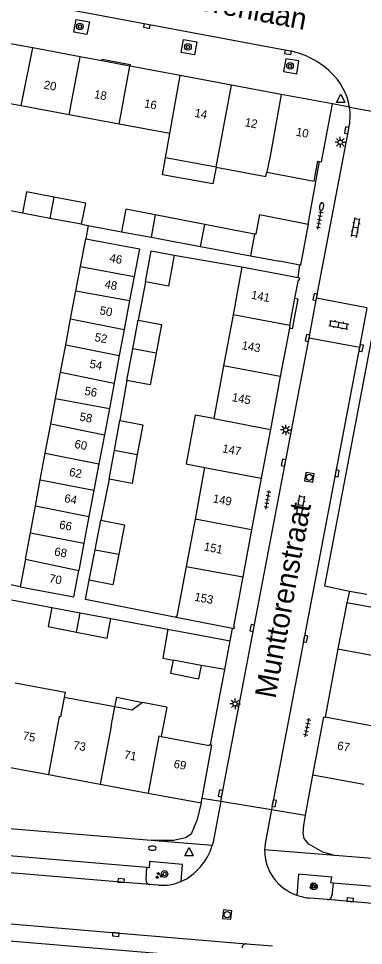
# Model space of a CAD drawing. Extents: x 131000 to 133014, y 396499 to 399001.
# Drawn here: x 131401.6 to 131442.6, y 397176.8 to 397286.7 of the extents above; entities that cross this region are included whole.
import ezdxf

# ---------------------------------------------------------------- set-up
doc = ezdxf.new("R2010")
doc.units = 0
for name, color, linetype in [('gg-afsc-erfafscheiding', 7, 'Continuous'), ('gg-afsc-muur', 7, 'Continuous'), ('gg-anno-huisnummerreeks BGT', 7, 'Continuous'), ('gg-anno-openbare ruimte label', 7, 'Continuous'), ('gg-bbg-bijgebouw', 7, 'Continuous'), ('gg-bbg-gedigitaliseerde bebouwing', 7, 'Continuous'), ('gg-bbg-gedigitaliseerde bijgebouw', 7, 'Continuous'), ('gg-bbg-hoofdgebouw', 7, 'Continuous'), ('gg-bbg-luifel en loopbrug', 7, 'Continuous'), ('gg-bbg-tussenscheiding', 7, 'Continuous'), ('gg-knt-verharding', 7, 'Continuous'), ('gg-knt-verharding nz', 7, 'Continuous'), ('gt-grn-vlakafsluiter', 7, 'Continuous'), ('gt-grn-weggrens', 7, 'Continuous'), ('gt-symb-boom', 7, 'Continuous'), ('gt-symb-brandkraan', 7, 'Continuous'), ('gt-symb-groenvak', 7, 'Continuous'), ('gt-symb-klinker verharding', 7, 'Continuous'), ('gt-symb-kolk', 7, 'Continuous'), ('gt-symb-lichtmast', 7, 'Continuous'), ('gt-symb-rioolschacht', 7, 'Continuous'), ('gt-symb-tegel verharding', 7, 'Continuous'), ('gt-symb-waterafsluiter', 7, 'Continuous')]:
    doc.layers.add(name, color=color, linetype=linetype)

# ---------------------------------------------------------------- blocks, each defined once
blk = doc.blocks.new('gt0-BOOM')
at = {"layer": 'gt-symb-boom'}
for radius in [0.4, 0.2]:
    blk.add_circle((0, 0), radius, dxfattribs=at)
blk = doc.blocks.new('gt0-LMAST')
at = {"layer": 'gt-symb-lichtmast'}
for p, q in [((-0.18, 0.17), (-0.45, 0.44)), ((-0.01, 0.25), (-0.01, 0.62)), ((0.17, 0.17), (0.44, 0.44)), ((-0.26, 0), (-0.63, 0)), ((-0.18, -0.18), (-0.45, -0.45)), ((-0.01, -0.25), (-0.01, -0.63)), ((0.44, -0.45), (0.17, -0.18)), ((0.24, 0), (0.62, 0))]:
    blk.add_line(p, q, dxfattribs=at)
blk.add_circle((-0.01, 0), 0.25, dxfattribs=at)
blk = doc.blocks.new('gt0-KOLK')
at = {"layer": 'gt-symb-kolk'}
blk.add_lwpolyline([(0, 0), (0.38, 0), (0.38, 0.4), (-0.38, 0.4), (-0.38, 0), (0, 0)], dxfattribs=at)
blk = doc.blocks.new('gt0-WAFSL')
at = {"layer": 'gt-symb-waterafsluiter'}
for p, q in [((-0.5, -0.33), (0, 0.67)), ((0, 0.67), (0.5, -0.33)), ((0.5, -0.33), (-0.5, -0.33))]:
    blk.add_line(p, q, dxfattribs=at)
blk = doc.blocks.new('gt0-KL1')
at = {"layer": 'gt-symb-klinker verharding'}
for p, q in [((-1.15, 0.3), (1.15, 0.3)), ((-1, -0.3), (-1, 0.3)), ((-0.5, 0.3), (-0.5, 0.45)), ((0, -0.3), (0, 0.3)), ((0.5, 0.3), (0.5, 0.45)), ((1, -0.3), (1, 0.3)), ((-1.15, -0.3), (1.15, -0.3)), ((-0.5, -0.45), (-0.5, -0.3)), ((0.5, -0.45), (0.5, -0.3))]:
    blk.add_line(p, q, dxfattribs=at)
blk = doc.blocks.new('gt0-GRVAK')
at = {"layer": 'gt-symb-groenvak'}
for p, q in [((-0.11, 0.19), (-0.23, 0.24)), ((-0.18, 0.15), (0.09, 0.15)), ((-0.09, 0.21), (-0.16, 0.32)), ((-0.05, 0.21), (-0.05, 0.39)), ((0, 0.21), (0.06, 0.32)), ((0.02, 0.19), (0.13, 0.24)), ((0.26, -0.05), (0.2, 0.06)), ((0.3, -0.05), (0.3, 0.13)), ((0.35, -0.05), (0.41, 0.06)), ((-0.24, -0.23), (-0.36, -0.18)), ((-0.32, -0.26), (-0.05, -0.26)), ((-0.23, -0.21), (-0.29, -0.09)), ((-0.18, -0.2), (-0.18, -0.02)), ((-0.14, -0.21), (-0.07, -0.09)), ((-0.12, -0.23), (0, -0.18)), ((0.24, -0.07), (0.12, -0.02)), ((0.17, -0.11), (0.44, -0.11)), ((0.37, -0.07), (0.49, -0.02))]:
    blk.add_line(p, q, dxfattribs=at)
blk = doc.blocks.new('gt0-TEG1')
at = {"layer": 'gt-symb-tegel verharding'}
for p, q in [((-1.12, 0), (1.12, 0)), ((-0.9, -0.25), (-0.9, 0.25)), ((-0.45, -0.25), (-0.45, 0.25)), ((0, -0.25), (0, 0.25)), ((0.45, -0.25), (0.45, 0.25)), ((0.9, -0.25), (0.9, 0.25))]:
    blk.add_line(p, q, dxfattribs=at)
blk = doc.blocks.new('gt0-RS')
at = {"layer": 'gt-symb-rioolschacht'}
blk.add_lwpolyline([(-0.5, -0.5), (0.5, -0.5), (0.5, 0.5), (-0.5, 0.5)], close=True, dxfattribs=at)
blk.add_circle((0, 0), 0.375, dxfattribs=at)
blk = doc.blocks.new('gt0-BR')
at = {"layer": 'gt-symb-brandkraan'}
for centre, radius, start, end in [((-0.24, 0), 0.206, 107.5669, 252.4331), ((0.6, -2.66), 3, 106.892, 107.5669), ((0, -0.69), 0.938, 73.108, 106.892), ((-0.6, -2.66), 3, 72.4331, 73.108), ((0.24, 0), 0.206, 287.567, 72.4331), ((0.6, 2.66), 3, 252.4331, 253.108), ((0, 0.69), 0.938, 253.108, 286.8921), ((-0.6, 2.66), 3, 286.8921, 287.567)]:
    blk.add_arc(centre, radius, start, end, dxfattribs=at)

msp = doc.modelspace()

# ---------------------------------------------------------------- linework, layer by layer
at = {"layer": 'gg-afsc-erfafscheiding'}
for p, q in [((131402.09, 397263.61), (131399.67, 397264.07)), ((131409.1, 397262.28), (131409.89, 397262.14)), ((131409.89, 397262.14), (131413.84, 397261.4)), ((131420.11, 397258.62), (131428.14, 397257.24)), ((131416.7, 397255.45), (131415.83, 397250.94)), ((131414.46, 397243.77), (131413.64, 397239.01)), ((131412.38, 397232.07), (131411.4, 397227.23)), ((131400.78, 397217.76), (131405.56, 397216.86)), ((131412.59, 397215.55), (131419.36, 397214.29))]:
    msp.add_line(p, q, dxfattribs=at)
msp.add_lwpolyline([(131420.32, 397215.68), (131409.56, 397217.82), (131410, 397220.09)], dxfattribs=at)
at = {"layer": 'gg-afsc-muur'}
for p, q in [((131436, 397262.31), (131437.35, 397269.72)), ((131439.54, 397211.98), (131438.02, 397203.87)), ((131424.4, 397200.58), (131426.09, 397209.51))]:
    msp.add_line(p, q, dxfattribs=at)
at = {"layer": 'gg-bbg-bijgebouw'}
for p, q in [((131405.35, 397262.99), (131402.09, 397263.61)), ((131409.1, 397262.28), (131405.35, 397262.99)), ((131430.22, 397263.44), (131436, 397262.31)), ((131408.97, 397257.28), (131409.59, 397260.57)), ((131408.43, 397254.38), (131408.97, 397257.28)), ((131435.03, 397257.44), (131432.59, 397257.92)), ((131415.35, 397256.09), (131414.81, 397253.24)), ((131407.8, 397251.06), (131408.43, 397254.38)), ((131414.81, 397253.24), (131414.16, 397249.82)), ((131407.22, 397248.01), (131407.8, 397251.06)), ((131414.16, 397249.82), (131413.58, 397246.72)), ((131406.61, 397244.74), (131407.22, 397248.01)), ((131413.58, 397246.72), (131412.96, 397243.45)), ((131406.02, 397241.62), (131406.61, 397244.74)), ((131412.96, 397243.45), (131412.4, 397240.45)), ((131405.45, 397238.62), (131406.02, 397241.62)), ((131412.4, 397240.45), (131411.81, 397237.35)), ((131404.8, 397235.15), (131405.45, 397238.62)), ((131411.81, 397237.35), (131411.16, 397233.88)), ((131404.2, 397231.98), (131404.8, 397235.15)), ((131411.16, 397233.88), (131410.57, 397230.78)), ((131403.62, 397228.93), (131404.2, 397231.98)), ((131410.57, 397230.78), (131409.98, 397227.66)), ((131403.02, 397225.7), (131403.62, 397228.93)), ((131409.98, 397227.66), (131409.39, 397224.51)), ((131402.43, 397222.58), (131403.02, 397225.7)), ((131409.39, 397224.51), (131408.77, 397221.24)), ((131402.43, 397222.58), (131401.81, 397219.32)), ((131440.57, 397217.43), (131439.54, 397211.98)), ((131446.47, 397216.31), (131440.57, 397217.43)), ((131405.56, 397216.86), (131408.93, 397216.24)), ((131408.93, 397216.24), (131412.59, 397215.55)), ((131419.36, 397214.29), (131426.75, 397212.93)), ((131426.09, 397209.51), (131426.75, 397212.93)), ((131423.29, 397210.01), (131423, 397208.43)), ((131426.09, 397209.51), (131423.29, 397210.01))]:
    msp.add_line(p, q, dxfattribs=at)
for points in [[(131436, 397262.31), (131435.09, 397257.43), (131435.03, 397257.44)], [(131409.59, 397260.57), (131415.96, 397259.37), (131415.35, 397256.09)], [(131401.81, 397219.32), (131408.18, 397218.12), (131408.77, 397221.24)], [(131439.54, 397211.98), (131445.44, 397210.86), (131446.47, 397216.31)]]:
    msp.add_lwpolyline(points, dxfattribs=at)
at = {"layer": 'gg-bbg-gedigitaliseerde bebouwing'}
for p, q in [((131401.94, 397276.32), (131399.29, 397276.81)), ((131407.64, 397275.26), (131401.94, 397276.32)), ((131413.55, 397274.16), (131407.64, 397275.26)), ((131419.58, 397273.03), (131413.55, 397274.16)), ((131419.07, 397270.18), (131419.58, 397273.03)), ((131425.07, 397269.06), (131419.07, 397270.18)), ((131431.09, 397268.46), (131436.71, 397267.38)), ((131428.14, 397257.24), (131427.09, 397251.57)), ((131427.09, 397251.57), (131425.96, 397245.52)), ((131425.96, 397245.52), (131424.79, 397239.27)), ((131423.71, 397233.47), (131422.57, 397227.35)), ((131422.57, 397227.35), (131421.52, 397221.73)), ((131421.52, 397221.73), (131420.42, 397215.83)), ((131420.35, 397215.85), (131420.42, 397215.83)), ((131413.06, 397205.08), (131407.03, 397206.2)), ((131419.23, 397205.07), (131416.34, 397205.61)), ((131443.87, 397202.77), (131438.02, 397203.87))]:
    msp.add_line(p, q, dxfattribs=at)
for points in [[(131425.07, 397269.06), (131430.99, 397267.96), (131431.09, 397268.46)], [(131424.79, 397239.27), (131422.6, 397239.68), (131421.52, 397233.89), (131423.71, 397233.47)], [(131401.2, 397207.94), (131407.15, 397206.83), (131407.03, 397206.2)], [(131416.34, 397205.61), (131415.1, 397204.69), (131413.06, 397205.08)]]:
    msp.add_lwpolyline(points, dxfattribs=at)
at = {"layer": 'gg-bbg-gedigitaliseerde bijgebouw'}
for p, q in [((131423.72, 397262.26), (131417.85, 397263.39)), ((131413.84, 397261.4), (131417.38, 397260.74)), ((131429.62, 397261.13), (131423.72, 397262.26)), ((131417.38, 397260.74), (131423.2, 397259.66)), ((131423.2, 397259.66), (131429.15, 397258.56)), ((131429.15, 397258.56), (131432.59, 397257.92)), ((131415.18, 397247.54), (131415.83, 397250.94)), ((131414.46, 397243.77), (131415.18, 397247.54)), ((131413, 397235.52), (131413.64, 397239.01)), ((131412.38, 397232.07), (131413, 397235.52)), ((131410.71, 397223.71), (131411.4, 397227.23)), ((131410, 397220.09), (131410.71, 397223.71))]:
    msp.add_line(p, q, dxfattribs=at)
for points in [[(131405.82, 397265.51), (131402.58, 397266.14), (131402.09, 397263.61)], [(131409.1, 397262.28), (131409.61, 397264.78), (131405.82, 397265.51)], [(131417.85, 397263.39), (131414.36, 397264.06), (131413.84, 397261.4)], [(131430.22, 397263.44), (131429.77, 397261.1), (131429.62, 397261.13)], [(131416.7, 397255.45), (131417.38, 397259.13), (131420.11, 397258.62)], [(131420.11, 397258.62), (131419.43, 397254.94), (131416.7, 397255.45)], [(131415.83, 397250.94), (131418.59, 397250.41), (131417.95, 397247.02)], [(131417.95, 397247.02), (131417.23, 397243.24), (131414.46, 397243.77)], [(131413.64, 397239.01), (131416.36, 397238.52), (131415.72, 397235)], [(131415.72, 397235), (131415.1, 397231.57), (131412.38, 397232.07)], [(131411.4, 397227.23), (131414.21, 397226.68), (131413.53, 397223.19)], [(131413.53, 397223.19), (131412.81, 397219.54), (131410, 397220.09)], [(131405.56, 397216.86), (131405.13, 397214.6), (131408.49, 397213.94)], [(131408.49, 397213.94), (131412.13, 397213.22), (131412.59, 397215.55)], [(131419.36, 397214.29), (131418.74, 397210.86), (131419.97, 397210.63)], [(131419.97, 397210.63), (131419.67, 397209.09), (131423, 397208.43)]]:
    msp.add_lwpolyline(points, dxfattribs=at)
at = {"layer": 'gg-bbg-hoofdgebouw'}
for p, q in [((131403.31, 397283.18), (131397.24, 397284.31)), ((131408.92, 397282.13), (131403.31, 397283.18)), ((131411.49, 397281.65), (131408.92, 397282.13)), ((131414.85, 397281.03), (131411.49, 397281.65)), ((131414.86, 397281.03), (131414.85, 397281.03)), ((131420.81, 397279.92), (131414.86, 397281.03)), ((131426.9, 397278.78), (131420.81, 397279.92)), ((131432.8, 397277.68), (131426.9, 397278.78)), ((131438.89, 397276.55), (131432.8, 397277.68)), ((131428.14, 397257.24), (131434.82, 397255.98)), ((131434.82, 397255.98), (131434.99, 397255.95)), ((131434.99, 397255.95), (131434.94, 397255.68)), ((131433.83, 397250.3), (131434.43, 397253.51)), ((131433.77, 397249.97), (131432.69, 397244.25)), ((131433.83, 397250.3), (131433.77, 397249.97)), ((131432.69, 397244.25), (131431.51, 397237.97)), ((131431.51, 397237.97), (131430.43, 397232.19)), ((131430.43, 397232.19), (131429.28, 397226.09)), ((131429.28, 397226.09), (131428.23, 397220.51)), ((131420.32, 397215.68), (131420.35, 397215.85)), ((131427.02, 397214.36), (131420.32, 397215.68)), ((131427.17, 397214.33), (131427.02, 397214.36)), ((131427.22, 397214.6), (131427.17, 397214.33)), ((131419.23, 397205.07), (131418.56, 397201.56)), ((131399.31, 397198.16), (131405.16, 397197.08)), ((131405.16, 397197.08), (131411.29, 397195.93)), ((131442.59, 397195.88), (131436.54, 397197.01)), ((131411.29, 397195.93), (131417.01, 397194.87)), ((131417.01, 397194.87), (131423.29, 397193.7)), ((131423.29, 397193.7), (131423.4, 397194.27))]:
    msp.add_line(p, q, dxfattribs=at)
for points in [[(131437.35, 397269.72), (131437.58, 397269.68), (131438.89, 397276.55)], [(131436.71, 397267.38), (131437.16, 397269.76), (131437.35, 397269.72)], [(131434.43, 397253.51), (131434.84, 397255.7), (131434.94, 397255.68)], [(131428.23, 397220.51), (131427.12, 397214.61), (131427.22, 397214.6)], [(131436.54, 397197.01), (131437.85, 397203.9), (131438.02, 397203.87)], [(131418.56, 397201.56), (131424.24, 397200.5), (131424.26, 397200.6), (131424.4, 397200.58)], [(131423.4, 397194.27), (131424.56, 397200.56), (131424.4, 397200.58)]]:
    msp.add_lwpolyline(points, dxfattribs=at)
at = {"layer": 'gg-bbg-luifel en loopbrug'}
for points in [[(131425.07, 397269.06), (131424.68, 397267.08), (131418.7, 397268.15), (131419.07, 397270.18)], [(131413.06, 397205.08), (131413.28, 397206.24), (131416.34, 397205.61)]]:
    msp.add_lwpolyline(points, dxfattribs=at)
at = {"layer": 'gg-bbg-tussenscheiding'}
for p, q in [((131401.94, 397276.32), (131403.31, 397283.18)), ((131407.64, 397275.26), (131408.92, 397282.13)), ((131413.55, 397274.16), (131414.85, 397281.03)), ((131419.58, 397273.03), (131420.81, 397279.92)), ((131425.07, 397269.06), (131426.9, 397278.78)), ((131405.82, 397265.51), (131405.35, 397262.99)), ((131417.85, 397263.39), (131417.38, 397260.74)), ((131423.2, 397259.66), (131423.72, 397262.26)), ((131429.62, 397261.13), (131429.15, 397258.56)), ((131408.97, 397257.28), (131415.35, 397256.09)), ((131408.43, 397254.38), (131414.81, 397253.24)), ((131433.83, 397250.3), (131427.09, 397251.57)), ((131407.8, 397251.06), (131414.16, 397249.82)), ((131407.22, 397248.01), (131413.58, 397246.72)), ((131417.95, 397247.02), (131415.18, 397247.54)), ((131432.69, 397244.25), (131425.96, 397245.52)), ((131406.61, 397244.74), (131412.96, 397243.45)), ((131406.02, 397241.62), (131412.4, 397240.45)), ((131405.45, 397238.62), (131411.81, 397237.35)), ((131424.79, 397239.27), (131431.51, 397237.97)), ((131404.8, 397235.15), (131411.16, 397233.88)), ((131413, 397235.52), (131415.72, 397235)), ((131423.71, 397233.47), (131430.43, 397232.19)), ((131404.2, 397231.98), (131410.57, 397230.78)), ((131403.62, 397228.93), (131409.98, 397227.66)), ((131429.28, 397226.09), (131422.57, 397227.35)), ((131403.02, 397225.7), (131409.39, 397224.51)), ((131410.71, 397223.71), (131413.53, 397223.19)), ((131402.43, 397222.58), (131408.77, 397221.24)), ((131421.52, 397221.73), (131428.23, 397220.51)), ((131408.49, 397213.94), (131408.93, 397216.24)), ((131423.29, 397210.01), (131419.97, 397210.63)), ((131412.62, 397202.79), (131413.06, 397205.08)), ((131406.46, 397203.94), (131405.16, 397197.08)), ((131412.62, 397202.79), (131411.29, 397195.93))]:
    msp.add_line(p, q, dxfattribs=at)
for points in [[(131432.8, 397277.68), (131431.57, 397270.8), (131431.09, 397268.46)], [(131407.03, 397206.2), (131406.6, 397203.92), (131406.46, 397203.94)], [(131418.56, 397201.56), (131418.28, 397201.61), (131417.01, 397194.87)]]:
    msp.add_lwpolyline(points, dxfattribs=at)
at = {"layer": 'gg-knt-verharding'}
for p, q in [((131433.86, 397282.81), (131407.45, 397287.73)), ((131436.99, 397253.52), (131440.82, 397273.61)), ((131436.1, 397248.81), (131436.99, 397253.52)), ((131442.97, 397252.39), (131436.99, 397253.52)), ((131442.97, 397252.39), (131442.08, 397247.71)), ((131425.65, 397193.9), (131436.1, 397248.81)), ((131436.1, 397248.81), (131442.08, 397247.71)), ((131442.08, 397247.71), (131431.63, 397192.91)), ((131401.81, 397219.32), (131389.12, 397221.83)), ((131440.89, 397218.81), (131442.96, 397218.44)), ((131435.7, 397192.24), (131436.54, 397197.01)), ((131417.35, 397189.24), (131374.1, 397192.8)), ((131416.86, 397186.04), (131378.35, 397189.29)), ((131476.01, 397184.55), (131439.16, 397187.46)), ((131416.77, 397184.57), (131416.86, 397186.04)), ((131418.22, 397183.96), (131417.21, 397184.03)), ((131438.96, 397184.18), (131438.8, 397182.71)), ((131471.49, 397181.47), (131438.96, 397184.18)), ((131336.88, 397182.7), (131428, 397175.07)), ((131438.29, 397182.24), (131436.27, 397182.42)), ((131428.67, 397177.01), (131431.77, 397176.75))]:
    msp.add_line(p, q, dxfattribs=at)
for points in [[(131409.74, 397284.76), (131408.19, 397285.04), (131408.48, 397286.57), (131410.04, 397286.28), (131409.74, 397284.76)], [(131422.49, 397282.37), (131420.93, 397282.66), (131421.22, 397284.19), (131422.78, 397283.9), (131422.49, 397282.37)], [(131411.49, 397281.65), (131411.53, 397281.85), (131414.89, 397281.22), (131414.86, 397281.03)], [(131433.07, 397280.4), (131434.64, 397280.1), (131434.91, 397281.64), (131433.33, 397281.91), (131433.07, 397280.4)], [(131448.16, 397272.81), (131448.03, 397272.4), (131437.94, 397219.43), (131440.89, 397218.81)], [(131434.43, 397253.51), (131434.76, 397253.45), (131434.09, 397249.91), (131433.77, 397249.97)], [(131423.29, 397193.7), (131422.82, 397191.74), (131422.12, 397190.02), (131421.44, 397189.57), (131420.03, 397189.25), (131417.35, 397189.24)], [(131425.65, 397193.9), (131424.8, 397189.48), (131424.72, 397189.06), (131424.61, 397188.65)], [(131431.63, 397192.91), (131430.88, 397188.9), (131430.84, 397188.52), (131430.82, 397188.14)], [(131439.16, 397187.46), (131437.76, 397187.87), (131436.06, 397188.81), (131435.52, 397189.5), (131435.41, 397190.14), (131435.48, 397191.02), (131435.7, 397192.24)], [(131420.91, 397184.38), (131421.07, 397186.41), (131417.18, 397186.75), (131417.12, 397186.01), (131416.86, 397186.04)], [(131438.96, 397184.18), (131438.71, 397184.23), (131438.79, 397184.92), (131434.87, 397185.26), (131434.65, 397182.78)]]:
    msp.add_lwpolyline(points, dxfattribs=at)
for centre, radius, start, end in [((131432.02, 397273.47), 9.53, 45.8539, 78.8362), ((131434.01, 397275.1), 6.97, 8.8741, 48.2729), ((131434, 397275.1), 6.98, 347.7041, 8.903), ((131417.95, 397190.67), 6.95, 295.1459, 343.0815), ((131436.43, 397188.09), 5.6, 179.5153, 251.5601), ((131417.26, 397184.52), 0.496, 173.9196, 264.1891), ((131418.67, 397189.85), 5.91, 265.6214, 292.1946), ((131436.88, 397188.98), 6.59, 250.2255, 264.6719), ((131438.3, 397182.74), 0.502, 268.1418, 357.0192), ((131428.65, 397176.52), 0.495, 87.6988, 178.1528)]:
    msp.add_arc(centre, radius, start, end, dxfattribs=at)
at = {"layer": 'gg-knt-verharding nz'}
for points in [[(131417.21, 397184.03), (131413.78, 397184.3), (131394.93, 397185.91), (131377.67, 397187.34)], [(131336.36, 397184.75), (131338.02, 397184.63), (131339.96, 397184.46), (131356.37, 397183.11), (131379.44, 397181.18), (131413.17, 397178.31), (131428.67, 397177.01)], [(131450.41, 397181.21), (131448.43, 397181.36), (131440.98, 397182.03), (131438.29, 397182.24)]]:
    msp.add_lwpolyline(points, dxfattribs=at)
at = {"layer": 'gt-grn-vlakafsluiter'}
msp.add_line((131409.89, 397262.14), (131409.59, 397260.57), dxfattribs=at)
at = {"layer": 'gt-grn-weggrens'}
for p, q in [((131440.9, 397276.18), (131438.89, 397276.55)), ((131440.9, 397276.18), (131447.58, 397274.93)), ((131434.82, 397255.98), (131435.03, 397257.44)), ((131440.89, 397218.81), (131440.57, 397217.43)), ((131426.75, 397212.93), (131427.02, 397214.36)), ((131423.4, 397194.27), (131425.65, 397193.9)), ((131425.65, 397193.9), (131431.63, 397192.91)), ((131431.63, 397192.91), (131435.7, 397192.24)), ((131424.61, 397188.65), (131417.35, 397189.24)), ((131439.16, 397187.46), (131430.82, 397188.14))]:
    msp.add_line(p, q, dxfattribs=at)

# ---------------------------------------------------------------- block references
at = {"layer": 'gt-symb-boom'}
for p in [(131408.9, 397285.72), (131421.73, 397283.31), (131433.85, 397281.06), (131418.95, 397185.28), (131436.68, 397183.81)]:
    msp.add_blockref('gt0-BOOM', p, dxfattribs=at)
at = {"layer": 'gt-symb-brandkraan'}
for p, rotation in [((131437.59, 397264.39), 79.63367739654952), ((131417.51, 397188.34), 0.5729386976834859)]:
    msp.add_blockref('gt0-BR', p, dxfattribs=dict(at, rotation=rotation))
at = {"layer": 'gt-symb-groenvak'}
for p in [(131418.28, 397185.1), (131436.56, 397183.88)]:
    msp.add_blockref('gt0-GRVAK', p, dxfattribs=at)
at = {"layer": 'gt-symb-klinker verharding'}
for p, rotation in [((131441.64, 397261.9), 79.16208955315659), ((131439.63, 397250.38), -10.837910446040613), ((131435.11, 397228.98), 79.45426563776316)]:
    msp.add_blockref('gt0-KL1', p, dxfattribs=dict(at, rotation=rotation))
at = {"layer": 'gt-symb-kolk'}
for p, rotation in [((131416.89, 397285.97), 168.70129979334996), ((131433.65, 397282.85), 170.03848340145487), ((131440.77, 397273.37), 79.28535610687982), ((131437.01, 397253.63), 77.11702052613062), ((131436.11, 397248.76), 79.6900296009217), ((131442.09, 397247.64), -100.30997039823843), ((131433.27, 397233.99), 79.21838326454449), ((131439.23, 397232.8), -100.71464389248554), ((131429.55, 397214.41), 79.2183832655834), ((131435.49, 397213.19), -100.95043426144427), ((131425.8, 397194.79), 79.16208955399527), ((131431.77, 397193.69), -100.71464389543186), ((131413.78, 397184.3), -4.644721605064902), ((131440.98, 397182.03), -5.1062417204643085), ((131413.17, 397178.31), 175.12211913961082)]:
    msp.add_blockref('gt0-KOLK', p, dxfattribs=dict(at, rotation=rotation))
at = {"layer": 'gt-symb-lichtmast'}
for p in [(131439.82, 397272.01), (131433.35, 397237.91), (131427.33, 397205.45)]:
    msp.add_blockref('gt0-LMAST', p, dxfattribs=at)
at = {"layer": 'gt-symb-rioolschacht'}
for p, rotation in [((131436.13, 397232.29), -100.14079314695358), ((131426.39, 397180.47), -95.91007032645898)]:
    msp.add_blockref('gt0-RS', p, dxfattribs=dict(at, rotation=rotation))
at = {"layer": 'gt-symb-tegel verharding'}
for p, rotation in [((131437.35, 397262.8), 79.21838326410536), ((131431.17, 397229.64), 79.34163849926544), ((131435.89, 397202.64), 78.11724113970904)]:
    msp.add_blockref('gt0-TEG1', p, dxfattribs=dict(at, rotation=rotation))
at = {"layer": 'gt-symb-waterafsluiter'}
for p in [(131439.87, 397277.04), (131421.86, 397187.75)]:
    msp.add_blockref('gt0-WAFSL', p, dxfattribs=at)

# ---------------------------------------------------------------- texts
at = {"layer": 'gg-anno-huisnummerreeks BGT'}
for s, rotation, p in [('20', 349.5, (131404.55, 397278.37)), ('18', 349.5, (131410.53, 397277.25)), ('16', 349.5, (131416.47, 397276.15)), ('14', 349.5, (131422.46, 397275.03)), ('12', 349.5, (131428.42, 397273.92)), ('10', 349.5, (131434.49, 397272.79)), ('46', 349.3, (131412.36, 397257.84)), ('48', 349.3, (131411.77, 397254.74)), ('141', 349.3, (131429.17, 397253.47)), ('50', 349.3, (131411.19, 397251.63)), ('52', 349.3, (131410.59, 397248.45)), ('143', 349.3, (131428.05, 397247.5)), ('54', 349.3, (131409.99, 397245.29)), ('56', 349.3, (131409.39, 397242.09)), ('145', 349.3, (131426.89, 397241.34)), ('58', 349.3, (131408.81, 397239.03)), ('60', 349.3, (131408.2, 397235.79)), ('147', 349.3, (131425.75, 397235.27)), ('62', 349.3, (131407.57, 397232.47)), ('64', 349.3, (131406.99, 397229.36)), ('149', 349.3, (131424.63, 397229.33)), ('66', 349.3, (131406.39, 397226.23)), ('68', 349.3, (131405.8, 397223.05)), ('151', 349.3, (131423.56, 397223.63)), ('70', 349.3, (131405.19, 397219.86)), ('153', 349.3, (131422.44, 397217.68)), ('75', 349.5, (131402.06, 397201.21)), ('73', 349.5, (131408.05, 397200.1)), ('67', 349.4, (131439.39, 397200.04)), ('71', 349.5, (131414.08, 397198.97)), ('69', 349.5, (131419.97, 397197.88))]:
    msp.add_text(s, height=1, rotation=rotation, dxfattribs=at).set_placement(p)
at = {"layer": 'gg-anno-openbare ruimte label'}
for s, rotation, p in [('Westertorenlaan', 349.3, (131411.47, 397289.87)), ('Munttorenstraat', 79.6, (131432.11, 397205.99))]:
    msp.add_text(s, height=2.5, rotation=rotation, dxfattribs=at).set_placement(p)

doc.saveas('drawing.dxf')
